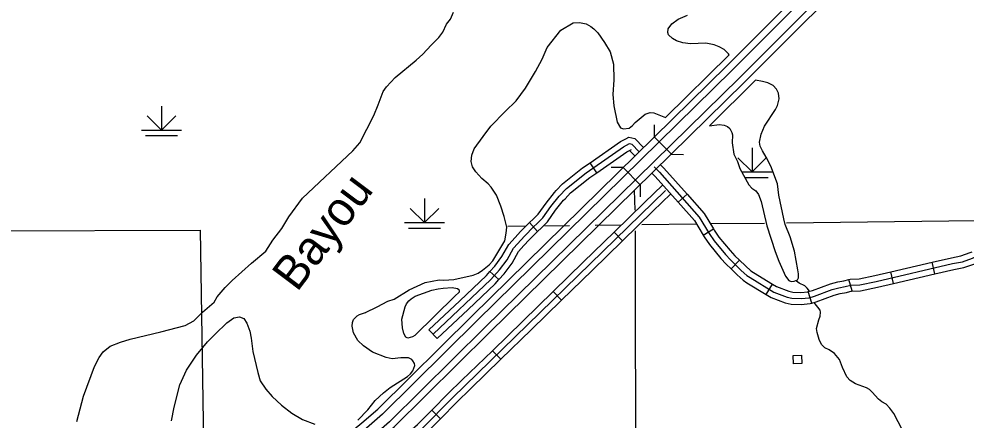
# Model space of a CAD drawing. Extents: x 1084508 to 1142749, y 1057638 to 1093403.
# Drawn here: x 1093716 to 1097414, y 1073024 to 1074590 of the extents above; entities that cross this region are included whole.
import ezdxf

# ---------------------------------------------------------------- set-up
doc = ezdxf.new("R2010")
doc.units = 0
for name, color, linetype in [('Level 19', 7, 'Continuous'), ('Level 32', 7, 'Continuous'), ('Level 35', 7, 'Continuous'), ('Level 39', 7, 'Continuous'), ('Level 4', 7, 'Continuous'), ('Level 44', 7, 'Continuous'), ('Level 45', 7, 'Continuous'), ('Level 47', 7, 'Continuous'), ('Level 5', 7, 'Continuous'), ('Level 56', 7, 'Continuous'), ('Level 7', 7, 'Continuous')]:
    doc.layers.add(name, color=color, linetype=linetype)

msp = doc.modelspace()

# ---------------------------------------------------------------- linework, layer by layer
at = {"layer": 'Level 19'}
for points in [[(1094824.2, 1072836.3), (1094995.1, 1072963.6), (1095055.5, 1073012.7), (1095117.5, 1073066.5), (1095486.3, 1073431.5), (1096480.2, 1074407.3), (1097000.3, 1074928.2)], [(1097019, 1074909.2), (1096499, 1074388.4), (1095505.1, 1073412.5), (1095135.6, 1073046.9), (1095072.6, 1072992.2), (1095011.5, 1072942.5), (1094839.5, 1072814.5)], [(1097047.6, 1074880.1), (1096527.8, 1074359.4), (1095533.7, 1073383.4), (1095163.4, 1073016.9), (1095098.9, 1072961), (1095036.6, 1072910.3), (1094863, 1072781.1)], [(1094878.4, 1072759.3), (1095052.9, 1072889.2), (1095116.1, 1072940.5), (1095181.5, 1072997.4), (1095552.4, 1073364.4), (1096546.5, 1074340.5), (1097066.3, 1074861.1)]]:
    msp.add_lwpolyline(points, dxfattribs=at)
at = {"layer": 'Level 32'}
for p, q in [((1096289.7, 1073874.3), (1096325, 1073905.6)), ((1096386.9, 1073746.4), (1096427.3, 1073770.5)), ((1096496.2, 1073614.4), (1096529.1, 1073648)), ((1097291.9, 1073594.7), (1097281.3, 1073640.5)), ((1097130.5, 1073557.1), (1097119.8, 1073603)), ((1096969.1, 1073528), (1096956.2, 1073573.3)), ((1096633.7, 1073513.9), (1096658.2, 1073554.2)), ((1096811.1, 1073480.3), (1096797.5, 1073525.4))]:
    msp.add_line(p, q, dxfattribs=at)
for points in [[(1096196.2, 1074012.9), (1096217.2, 1073991.7), (1096372.3, 1073816.7), (1096410.9, 1073752.1), (1096430.3, 1073724.2), (1096474.7, 1073670.6), (1096494.5, 1073649), (1096536.1, 1073608.2), (1096558.4, 1073588.7), (1096570.4, 1073580), (1096663, 1073523.7), (1096714.8, 1073504.1), (1096733.8, 1073499.6), (1096769.4, 1073498.2), (1096800.7, 1073501.7), (1096821.5, 1073508), (1096891.2, 1073533.6), (1096917.6, 1073540.7), (1096942.3, 1073544.9), (1096964.4, 1073551.2), (1096998.9, 1073552), (1097062.4, 1073565.5)], [(1096221.2, 1074021.1), (1096234.3, 1074007.8), (1096325, 1073905.6)], [(1096187.6, 1073988.1), (1096200, 1073975.6), (1096289.7, 1073874.3)], [(1096325, 1073905.6), (1096391.4, 1073830.6), (1096427.3, 1073770.5)], [(1096289.7, 1073874.3), (1096353.2, 1073802.7), (1096386.9, 1073746.4)], [(1097062.4, 1073565.5), (1097361, 1073634.9), (1097399.4, 1073641.9), (1097438.7, 1073656.3), (1097500.4, 1073683.3), (1097580.6, 1073726.3), (1097654, 1073773.3), (1097684.3, 1073790.7), (1097710.7, 1073799.5), (1097724.7, 1073802), (1097872.3, 1073808.3), (1098706.3, 1073819.4)], [(1096386.9, 1073746.4), (1096391.1, 1073739.3), (1096411.6, 1073710), (1096457, 1073655.1), (1096477.6, 1073632.7), (1096496.2, 1073614.4)], [(1096427.3, 1073770.5), (1096430.7, 1073764.9), (1096449.1, 1073738.5), (1096492.5, 1073686.1), (1096511.4, 1073665.4), (1096529.1, 1073648)], [(1097281.3, 1073640.5), (1097356.2, 1073657.9), (1097393.2, 1073664.7), (1097429.9, 1073678.2), (1097437, 1073681.3)], [(1096529.1, 1073648), (1096552.2, 1073625.5), (1096573, 1073607.1), (1096583.4, 1073599.7), (1096658.2, 1073554.2)], [(1097119.8, 1073603), (1097281.3, 1073640.5)], [(1097291.9, 1073594.7), (1097365.8, 1073611.8), (1097405.6, 1073619.1), (1097447.5, 1073634.4), (1097455.9, 1073638.1)], [(1096496.2, 1073614.4), (1096520.1, 1073591), (1096543.7, 1073570.2), (1096557.3, 1073560.4), (1096633.7, 1073513.9)], [(1096956.2, 1073573.3), (1096960.8, 1073574.6), (1096996.2, 1073575.5), (1097057.3, 1073588.4), (1097119.8, 1073603)], [(1097130.5, 1073557.1), (1097291.9, 1073594.7)], [(1096797.5, 1073525.4), (1096814.1, 1073530.3), (1096884.1, 1073556.1), (1096912.6, 1073563.7), (1096937.1, 1073567.9), (1096956.2, 1073573.3)], [(1096967.9, 1073527.7), (1097001.7, 1073528.5), (1097067.5, 1073542.5), (1097130.5, 1073557.1)], [(1096658.2, 1073554.2), (1096673.3, 1073545), (1096721.7, 1073526.7), (1096737, 1073523), (1096768.5, 1073521.8), (1096796, 1073524.9), (1096797.5, 1073525.4)], [(1096811.1, 1073480.3), (1096829, 1073485.6), (1096898.3, 1073511.1), (1096922.7, 1073517.7), (1096947.5, 1073521.9), (1096969.1, 1073528)], [(1096633.7, 1073513.9), (1096652.6, 1073502.5), (1096707.8, 1073481.6), (1096730.6, 1073476.1), (1096770.3, 1073474.6), (1096805.4, 1073478.6), (1096811.1, 1073480.3)]]:
    msp.add_lwpolyline(points, dxfattribs=at)
at = {"layer": 'Level 35'}
for points in [[(1093942, 1073018.2), (1093969, 1073117), (1094012, 1073232.6), (1094029.3, 1073268.4), (1094045.7, 1073290.5), (1094072.8, 1073312.7), (1094112.7, 1073328.6), (1094150.2, 1073340.2), (1094269.8, 1073368.6), (1094365.7, 1073393.1), (1094399.5, 1073411.8), (1094433.6, 1073445.4), (1094478.2, 1073483.9), (1094490.8, 1073504.9), (1094522, 1073541.8), (1094548.2, 1073569.4), (1094623.7, 1073636.5), (1094680.8, 1073683.7), (1094708, 1073726.4), (1094743.2, 1073771.7), (1094770.2, 1073817.3), (1094823.7, 1073890.8), (1095019.5, 1074074.9), (1095046.8, 1074106.3), (1095101.7, 1074213.2), (1095119.2, 1074254.6), (1095138, 1074306.8), (1095150.8, 1074325.3), (1095184.8, 1074361.4), (1095267.5, 1074429.5), (1095292.6, 1074452.3), (1095325.4, 1074488), (1095355.6, 1074517.7), (1095371.4, 1074538.8), (1095385.2, 1074569.3), (1095400.7, 1074589.5), (1095413.4, 1074616.2)], [(1096802.1, 1073526.7), (1096792.8, 1073539.2), (1096783.7, 1073547.7), (1096761.8, 1073559.1), (1096751.4, 1073566.8), (1096750.8, 1073567.8)], [(1095261.5, 1073354.1), (1095252.9, 1073348.4), (1095235.2, 1073344.2), (1095226.5, 1073347.6), (1095219, 1073361.8), (1095213.7, 1073384), (1095211.3, 1073417.9), (1095223.7, 1073466.4), (1095229.2, 1073477.6), (1095238.8, 1073489.1), (1095248.2, 1073497.3), (1095262.9, 1073507.1), (1095328.3, 1073530.6), (1095353.2, 1073536.7), (1095372, 1073539.4), (1095408.1, 1073540.9), (1095428.3, 1073537.7), (1095433.2, 1073533.8), (1095435.3, 1073528.2), (1095434.9, 1073523.7), (1095418.3, 1073507.3)], [(1095418.3, 1073507.3), (1095261.5, 1073354.1)], [(1097182.7, 1072952.2), (1097131.7, 1073050), (1097116.7, 1073070.5), (1097101.6, 1073086.3), (1097085.1, 1073095.7), (1097072.1, 1073105.9), (1097047.7, 1073133.2), (1097036.9, 1073142.8), (1097025, 1073149.3), (1096982.2, 1073165.8), (1096961.2, 1073178.7), (1096948, 1073192.7), (1096931.1, 1073228.6), (1096919, 1073260.8), (1096900.4, 1073284.3), (1096879.4, 1073297.6), (1096862.1, 1073305.7), (1096849.9, 1073319.4), (1096840.3, 1073338.5), (1096832.9, 1073365.7), (1096830, 1073381.9), (1096839.3, 1073415.4), (1096844.6, 1073430.1), (1096845.9, 1073445), (1096843.6, 1073453.4), (1096820.5, 1073483.1)]]:
    msp.add_lwpolyline(points, dxfattribs=at)
at = {"layer": 'Level 39'}
for p, q in [((1096197.5, 1074129), (1096197.9, 1074176.1)), ((1096197.5, 1074129), (1096263.5, 1074061.8)), ((1096263.5, 1074061.8), (1096310.5, 1074061.4)), ((1096075.7, 1074010), (1096028.6, 1074010.5)), ((1096141.6, 1073942.8), (1096075.7, 1074010)), ((1096141.6, 1073942.8), (1096141.2, 1073895.8))]:
    msp.add_line(p, q, dxfattribs=at)
at = {"layer": 'Level 4'}
for points in [[(1096121.5, 1073843.8), (1096119.5, 1073921.2)], [(1096125, 1072684.4), (1096122.9, 1073763)]]:
    msp.add_lwpolyline(points, dxfattribs=at)
at = {"layer": 'Level 44'}
for p, q in [((1094272.9, 1074250.2), (1094272.9, 1074156.1)), ((1094272.9, 1074156.1), (1094217.4, 1074211.6)), ((1094272.9, 1074156.1), (1094328.4, 1074211.6)), ((1094194.5, 1074156.1), (1094351.4, 1074156.1)), ((1094210.2, 1074134.7), (1094335.7, 1074134.7)), ((1096578.2, 1074086.7), (1096578.2, 1073992.6)), ((1096578.2, 1073992.6), (1096522.8, 1074048.1)), ((1096578.2, 1073992.6), (1096633.7, 1074048.1)), ((1096538, 1073992.6), (1096656.7, 1073992.6)), ((1096549.8, 1073971.2), (1096641, 1073971.2)), ((1095299.5, 1073889.1), (1095299.5, 1073794.9)), ((1095299.5, 1073794.9), (1095244, 1073850.4)), ((1095299.5, 1073794.9), (1095355, 1073850.4)), ((1095221, 1073794.9), (1095377.9, 1073794.9)), ((1095236.7, 1073773.5), (1095362.2, 1073773.5))]:
    msp.add_line(p, q, dxfattribs=at)
at = {"layer": 'Level 45'}
for p, q in [((1095972.7, 1073989.8), (1095945.8, 1074028.4)), ((1095740.8, 1073760.2), (1095709.4, 1073795.4)), ((1096072.3, 1073723.7), (1096039.5, 1073757.4)), ((1095589.9, 1073572.5), (1095554.8, 1073603.9)), ((1095834.9, 1073492.4), (1095802, 1073526.1)), ((1095349.2, 1073341.9), (1095316.8, 1073376.1)), ((1095597.5, 1073261.1), (1095564.6, 1073294.8)), ((1095361.6, 1073028.9), (1095328.1, 1073062))]:
    msp.add_line(p, q, dxfattribs=at)
for points in [[(1095945.8, 1074028.4), (1096064.5, 1074111.2), (1096085.9, 1074122.3)], [(1096085.9, 1074122.3), (1096097.3, 1074128.3), (1096120.4, 1074122.9), (1096154.9, 1074088)], [(1095725.1, 1073777.8), (1095740, 1073791), (1095761, 1073813.3), (1095792.8, 1073857.2), (1095824.8, 1073897.6), (1095854, 1073928.5), (1095931, 1073989.4), (1096076.8, 1074091), (1096100.5, 1074103.4), (1096108.4, 1074101.5), (1096138.1, 1074071.4)], [(1095972.7, 1073989.8), (1096089, 1074070.9), (1096107.6, 1074080.6)], [(1096099.9, 1074076.6), (1096121.4, 1074054.9)], [(1095814.2, 1073920.7), (1095838.1, 1073945.9), (1095917, 1074008.3), (1095945.8, 1074028.4)], [(1095848.4, 1073888.3), (1095869.9, 1073911.1), (1095945.1, 1073970.5), (1095972.7, 1073989.8)], [(1096158.2, 1073873), (1096229.4, 1073942.4)], [(1094872, 1072601.8), (1094871.6, 1072628.2), (1094883.4, 1072657.5), (1094905.2, 1072688.2), (1095165.8, 1072882.2), (1095289, 1072989), (1095408.9, 1073110.3), (1096240.7, 1073920.5)], [(1095709.4, 1073795.4), (1095723.5, 1073807.9), (1095742.9, 1073828.4), (1095774.1, 1073871.4), (1095807, 1073913.1), (1095814.2, 1073920.7)], [(1095740.8, 1073760.2), (1095756.4, 1073774.1), (1095779.2, 1073798.3), (1095811.6, 1073843), (1095842.6, 1073882.2), (1095848.4, 1073888.3)], [(1096191.1, 1073839.3), (1096260.7, 1073907.1)], [(1096039.5, 1073757.4), (1096158.2, 1073873)], [(1096072.3, 1073723.7), (1096191.1, 1073839.3)], [(1095333, 1073359), (1095558, 1073572.2), (1095591.9, 1073610), (1095621.8, 1073649.9), (1095647.6, 1073695.7), (1095691.5, 1073743.5), (1095725.1, 1073777.8)], [(1095653.3, 1073736.7), (1095674.4, 1073759.7), (1095709.4, 1073795.4)], [(1095688, 1073704.9), (1095708.5, 1073727.3), (1095740.8, 1073760.2)], [(1095920.8, 1073641.7), (1096039.5, 1073757.4)], [(1095554.8, 1073603.9), (1095573.7, 1073625), (1095602, 1073662.8), (1095628.5, 1073709.6), (1095653.3, 1073736.7)], [(1095589.9, 1073572.5), (1095610.1, 1073595.1), (1095641.5, 1073637), (1095666.8, 1073681.8), (1095688, 1073704.9)], [(1095953.6, 1073608), (1096072.3, 1073723.7)], [(1095802, 1073526.1), (1095920.8, 1073641.7)], [(1095437.1, 1073490.1), (1095541.1, 1073588.6), (1095554.8, 1073603.9)], [(1095834.9, 1073492.4), (1095953.6, 1073608)], [(1095469.5, 1073455.9), (1095574.9, 1073555.8), (1095589.9, 1073572.5)], [(1095683.3, 1073410.5), (1095802, 1073526.1)], [(1095316.8, 1073376.1), (1095437.1, 1073490.1)], [(1095716.2, 1073376.7), (1095834.9, 1073492.4)], [(1095349.2, 1073341.9), (1095469.5, 1073455.9)], [(1095564.6, 1073294.8), (1095683.3, 1073410.5)], [(1095597.5, 1073261.1), (1095716.2, 1073376.7)], [(1095445.9, 1073179.2), (1095564.6, 1073294.8)], [(1095478.7, 1073145.5), (1095597.5, 1073261.1)], [(1095328.1, 1073062), (1095392.3, 1073127), (1095445.9, 1073179.2)], [(1095361.6, 1073028.9), (1095425.5, 1073093.6), (1095478.7, 1073145.5)], [(1095208.3, 1072950.2), (1095272.9, 1073006.2), (1095328.1, 1073062)], [(1095239.2, 1072914.7), (1095305.1, 1072971.8), (1095361.6, 1073028.9)]]:
    msp.add_lwpolyline(points, dxfattribs=at)
at = {"layer": 'Level 47'}
for points in [[(1096489, 1074450.3), (1096485.8, 1074454.1), (1096469.7, 1074470.4), (1096449.7, 1074481.9), (1096430.2, 1074488.9), (1096398.2, 1074495.2), (1096337.6, 1074493.2), (1096307.6, 1074497), (1096283.3, 1074504.8), (1096268.2, 1074514), (1096252.5, 1074528.4), (1096248.9, 1074537.8), (1096251.2, 1074551.1), (1096265.7, 1074571.6), (1096290.1, 1074589.9), (1096326.6, 1074605.6)], [(1095522.8, 1073966.7), (1095499.4, 1073993.5), (1095486.9, 1074012.2), (1095481.3, 1074034), (1095485, 1074058.8), (1095494, 1074083.4), (1095528.2, 1074131.8), (1095558.9, 1074171.9), (1095614, 1074228.7), (1095657.5, 1074270.9), (1095693.9, 1074320), (1095733.3, 1074385), (1095758.9, 1074432.7), (1095778.7, 1074478.3), (1095831.5, 1074545.8), (1095880.6, 1074575.6), (1095904.8, 1074576.9), (1095931.1, 1074570.8), (1095948.8, 1074561.1), (1095961.2, 1074551.9), (1095976, 1074535.8), (1096002.1, 1074498.7), (1096024.1, 1074461.5), (1096037.7, 1074414.2), (1096038.5, 1074352.1), (1096034.9, 1074294.9), (1096039, 1074250.4), (1096051.9, 1074186.8)], [(1096239.9, 1074204.8), (1096489, 1074450.3)], [(1096591.5, 1074350.8), (1096412.4, 1074173.4)], [(1096412.4, 1074173.4), (1096449.3, 1074178.6), (1096469.5, 1074175.4), (1096482.6, 1074170.2), (1096491.4, 1074163), (1096499.7, 1074146.7), (1096501.9, 1074137.6), (1096500.4, 1074107), (1096507.3, 1074061.9), (1096521.1, 1074033.8), (1096530.8, 1074005.8), (1096565.5, 1073942.6), (1096577.7, 1073929.6), (1096592.9, 1073918.9), (1096602.9, 1073905.1), (1096614.1, 1073877.5), (1096635.8, 1073782.3), (1096668.3, 1073681.5), (1096682.4, 1073644.9), (1096709.4, 1073585.5), (1096721.8, 1073568.7), (1096730.4, 1073565.3), (1096742.6, 1073566.5), (1096756.3, 1073571.8), (1096759.1, 1073579.4), (1096759.3, 1073595.5), (1096757.2, 1073610.2), (1096743.4, 1073682.8), (1096726.9, 1073739.2), (1096707.3, 1073786.9), (1096701.9, 1073809.4), (1096683.2, 1073902.5), (1096677.9, 1073945.8), (1096651.8, 1074014.7), (1096633.6, 1074051.1), (1096618.7, 1074075.1), (1096610.1, 1074093.3), (1096607.6, 1074109), (1096614.4, 1074140.8), (1096627.3, 1074170.9), (1096670.1, 1074236.4), (1096677, 1074252.8), (1096683.8, 1074278.6), (1096681, 1074300.5), (1096673.4, 1074316), (1096660.5, 1074329.9), (1096640, 1074340.1), (1096619, 1074345.8), (1096591.5, 1074350.8)], [(1096111.4, 1074173.6), (1096122.1, 1074186.1), (1096160.6, 1074218.6), (1096179.9, 1074224.5), (1096195, 1074223.8), (1096239.9, 1074204.8)], [(1096051.9, 1074186.8), (1096065.2, 1074164.7), (1096076, 1074160.6), (1096098.3, 1074163.3), (1096111.4, 1074173.6)], [(1095547.8, 1073946.8), (1095522.8, 1073966.7)], [(1095069.3, 1073444), (1095114.7, 1073466.4), (1095157.1, 1073488.5), (1095180.7, 1073495.8), (1095240.1, 1073532.6), (1095302.2, 1073561.1), (1095356.5, 1073570.9), (1095374.7, 1073570.4), (1095413.9, 1073573), (1095489.6, 1073590.3), (1095508.5, 1073598.1), (1095526.6, 1073609.2), (1095551.5, 1073629.5), (1095565.9, 1073645.6), (1095612.7, 1073724.1), (1095619, 1073753.1), (1095621.4, 1073777.4), (1095610.9, 1073818.9), (1095597.8, 1073859.3), (1095581, 1073901.8), (1095560.5, 1073933.4), (1095547.8, 1073946.8)], [(1095039.1, 1073023.2), (1095078.3, 1073063.3), (1095107.6, 1073100.1), (1095140, 1073130.8), (1095165.3, 1073150.5), (1095233, 1073193.6), (1095244.8, 1073204.5), (1095254, 1073215.7), (1095261.9, 1073237.4), (1095260.1, 1073244.6), (1095254.6, 1073255.4), (1095250, 1073259.9), (1095236.8, 1073266.6), (1095206.9, 1073266.6), (1095173.1, 1073263.6), (1095150.6, 1073267.7), (1095097.1, 1073289.5), (1095061.2, 1073313.2), (1095039.9, 1073335), (1095021.9, 1073365.1), (1095017.1, 1073390.8), (1095018.1, 1073404.4), (1095022.9, 1073416.5), (1095037.4, 1073431.3), (1095045.4, 1073436.7), (1095069.3, 1073444), (1095070.4, 1073444.2)], [(1094312.4, 1073021.1), (1094322.1, 1073074.5), (1094344.9, 1073161.8), (1094370.8, 1073218.4), (1094409.5, 1073277), (1094452.3, 1073328.9), (1094481.9, 1073359.2), (1094528.1, 1073404), (1094554.7, 1073422.8), (1094576.9, 1073426.5), (1094593.8, 1073420.6), (1094605.5, 1073402.5), (1094618.2, 1073370.9), (1094623.4, 1073343.7), (1094629.7, 1073291), (1094649.2, 1073209.2), (1094658.4, 1073177.1), (1094679.9, 1073144.9), (1094705.3, 1073116.4), (1094741.7, 1073082), (1094782.3, 1073050.9), (1094823, 1073026.1), (1094871.2, 1073007.3)]]:
    msp.add_lwpolyline(points, dxfattribs=at)
at = {"layer": 'Level 5'}
for points in [[(1095625.1, 1073780.9), (1095694.7, 1073781.8)], [(1095769.5, 1073782.8), (1095866.2, 1073784)], [(1095965.5, 1073785.3), (1096063.8, 1073786.5)], [(1096148.4, 1073787.6), (1096360.7, 1073790.1)], [(1096415.2, 1073790.8), (1096626.7, 1073793.3)], [(1096713.2, 1073794.4), (1097663.2, 1073805.8)]]:
    msp.add_lwpolyline(points, dxfattribs=at)
at = {"layer": 'Level 56'}
msp.add_lwpolyline([(1096740.1, 1073243.1), (1096738.8, 1073275.8), (1096771.5, 1073277.1), (1096772.9, 1073244.5)], close=True, dxfattribs=at)
at = {"layer": 'Level 7'}
msp.add_lwpolyline([(1093599, 1073763), (1094423.9, 1073765.6), (1094437.4, 1072935.1)], dxfattribs=at)

# ---------------------------------------------------------------- texts
at = {"layer": 'Level 35'}
msp.add_text('Bayou', height=132.58, rotation=52.9899, dxfattribs=at).set_placement((1094801.9, 1073520.5))

doc.saveas('drawing.dxf')
